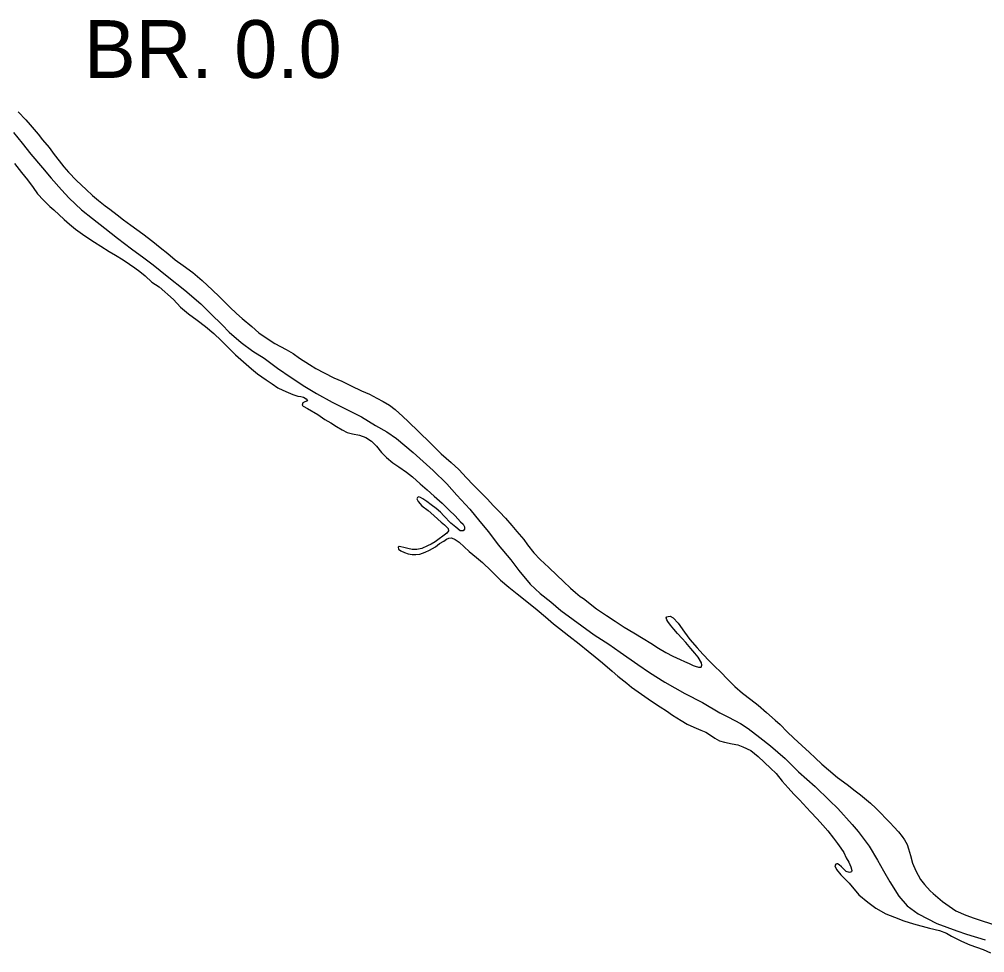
# Model space of a CAD drawing. Extents: x -939622 to -934222, y 1383701 to 1385301.
# Drawn here: x -936437.04 to -936415.85, y 1384887.13 to 1384907.61 of the extents above; entities that cross this region are included whole.
import ezdxf

# ---------------------------------------------------------------- set-up
doc = ezdxf.new("R2010")
doc.units = 0
for name, color, linetype in [('Level 2', 7, 'Continuous'), ('Level 25', 7, 'Continuous'), ('Level 9', 7, 'Continuous')]:
    doc.layers.add(name, color=color, linetype=linetype)

msp = doc.modelspace()

# ---------------------------------------------------------------- linework, layer by layer
at = {"layer": 'Level 2'}
msp.add_lwpolyline([(-936437.168, 1384905.13), (-936436.974, 1384904.893), (-936436.783, 1384904.654), (-936436.527, 1384904.349), (-936436.34, 1384904.128), (-936436.115, 1384903.871), (-936435.943, 1384903.688), (-936435.671, 1384903.433), (-936435.435, 1384903.242), (-936435.161, 1384903.029), (-936434.88, 1384902.812), (-936434.578, 1384902.578), (-936434.307, 1384902.379), (-936434.097, 1384902.225), (-936433.794, 1384901.976), (-936433.404, 1384901.671), (-936433.055, 1384901.369), (-936432.832, 1384901.148), (-936432.587, 1384900.91), (-936432.43, 1384900.748), (-936432.17, 1384900.519), (-936431.914, 1384900.332), (-936431.665, 1384900.175), (-936431.369, 1384899.959), (-936431.068, 1384899.749), (-936430.773, 1384899.557), (-936430.514, 1384899.4), (-936430.171, 1384899.212), (-936429.777, 1384899.016), (-936429.531, 1384898.886), (-936429.224, 1384898.7), (-936428.969, 1384898.556), (-936428.759, 1384898.41), (-936428.393, 1384898.108), (-936427.955, 1384897.714), (-936427.658, 1384897.417), (-936427.434, 1384897.172), (-936427.151, 1384896.86), (-936426.929, 1384896.594), (-936426.738, 1384896.363), (-936426.528, 1384896.079), (-936426.251, 1384895.751), (-936426.075, 1384895.52), (-936425.826, 1384895.219), (-936425.608, 1384895.013), (-936425.373, 1384894.826), (-936425.153, 1384894.641), (-936424.422, 1384894.103), (-936424.099, 1384893.9), (-936423.85, 1384893.728), (-936423.46, 1384893.457), (-936423.21, 1384893.282), (-936422.867, 1384893.067), (-936422.435, 1384892.82), (-936422.047, 1384892.618), (-936421.664, 1384892.395), (-936421.47, 1384892.3), (-936421.209, 1384892.158), (-936421.039, 1384892.048), (-936420.783, 1384891.855), (-936420.551, 1384891.667), (-936420.233, 1384891.392), (-936419.939, 1384891.1), (-936419.572, 1384890.777), (-936419.259, 1384890.471), (-936419.072, 1384890.292), (-936418.759, 1384889.944), (-936418.63, 1384889.79), (-936418.389, 1384889.471), (-936418.202, 1384889.162), (-936418.068, 1384888.93), (-936417.931, 1384888.683), (-936417.735, 1384888.375), (-936417.55, 1384888.162), (-936417.31, 1384887.987), (-936416.9, 1384887.773), (-936416.462, 1384887.614), (-936416.25, 1384887.535), (-936415.843, 1384887.411)], dxfattribs=at)
msp.add_lwpolyline([(-936437.168, 1384905.13), (-936436.974, 1384904.893), (-936436.783, 1384904.654), (-936436.527, 1384904.349), (-936436.34, 1384904.128), (-936436.115, 1384903.871), (-936435.943, 1384903.688), (-936435.671, 1384903.433), (-936435.435, 1384903.242), (-936435.161, 1384903.029), (-936434.88, 1384902.812), (-936434.578, 1384902.578), (-936434.307, 1384902.379), (-936434.097, 1384902.225), (-936433.794, 1384901.976), (-936433.404, 1384901.671), (-936433.055, 1384901.369), (-936432.832, 1384901.148), (-936432.587, 1384900.91), (-936432.43, 1384900.748), (-936432.17, 1384900.519), (-936431.914, 1384900.332), (-936431.665, 1384900.175), (-936431.369, 1384899.959), (-936431.068, 1384899.749), (-936430.773, 1384899.557), (-936430.514, 1384899.4), (-936430.171, 1384899.212), (-936429.777, 1384899.016), (-936429.531, 1384898.886), (-936429.224, 1384898.7), (-936428.969, 1384898.556), (-936428.759, 1384898.41), (-936428.393, 1384898.108), (-936427.955, 1384897.714), (-936427.658, 1384897.417), (-936427.434, 1384897.172), (-936427.151, 1384896.86), (-936426.929, 1384896.594), (-936426.738, 1384896.363), (-936426.528, 1384896.079), (-936426.251, 1384895.751), (-936426.075, 1384895.52), (-936425.826, 1384895.219), (-936425.608, 1384895.013), (-936425.373, 1384894.826), (-936425.153, 1384894.641), (-936424.422, 1384894.103), (-936424.099, 1384893.9), (-936423.85, 1384893.728), (-936423.46, 1384893.457), (-936423.21, 1384893.282), (-936422.867, 1384893.067), (-936422.435, 1384892.82), (-936422.047, 1384892.618), (-936421.664, 1384892.395), (-936421.47, 1384892.3), (-936421.209, 1384892.158), (-936421.039, 1384892.048), (-936420.783, 1384891.855), (-936420.551, 1384891.667), (-936420.233, 1384891.392), (-936419.939, 1384891.1), (-936419.572, 1384890.777), (-936419.259, 1384890.471), (-936419.072, 1384890.292), (-936418.759, 1384889.944), (-936418.63, 1384889.79), (-936418.389, 1384889.471), (-936418.202, 1384889.162), (-936418.068, 1384888.93), (-936417.931, 1384888.683), (-936417.735, 1384888.375), (-936417.55, 1384888.162), (-936417.31, 1384887.987), (-936416.9, 1384887.773), (-936416.462, 1384887.614), (-936416.25, 1384887.535), (-936415.843, 1384887.411)], dxfattribs=at)
at = {"layer": 'Level 9'}
for points in [[(-936437.061, 1384905.577), (-936436.898, 1384905.406), (-936436.797, 1384905.297), (-936436.624, 1384905.088), (-936436.526, 1384904.966), (-936436.384, 1384904.798), (-936436.273, 1384904.644), (-936436.165, 1384904.508), (-936436.063, 1384904.375), (-936435.958, 1384904.257), (-936435.786, 1384904.074), (-936435.572, 1384903.877), (-936435.428, 1384903.745), (-936435.297, 1384903.633), (-936435.151, 1384903.519), (-936435.05, 1384903.443), (-936434.891, 1384903.32), (-936434.748, 1384903.209), (-936434.587, 1384903.095), (-936434.327, 1384902.906), (-936434.111, 1384902.739), (-936433.943, 1384902.607), (-936433.775, 1384902.469), (-936433.619, 1384902.334), (-936433.44, 1384902.209), (-936433.232, 1384902.057), (-936433.027, 1384901.878), (-936432.801, 1384901.67), (-936432.654, 1384901.531), (-936432.418, 1384901.293), (-936432.271, 1384901.158), (-936432.149, 1384901.043), (-936431.938, 1384900.87), (-936431.782, 1384900.735), (-936431.599, 1384900.61), (-936431.432, 1384900.499), (-936431.18, 1384900.369), (-936431.031, 1384900.276), (-936430.888, 1384900.177), (-936430.669, 1384900.035), (-936430.529, 1384899.947), (-936430.344, 1384899.852), (-936430.135, 1384899.746), (-936429.962, 1384899.668), (-936429.756, 1384899.567), (-936429.526, 1384899.461), (-936429.35, 1384899.384), (-936429.189, 1384899.3), (-936429.05, 1384899.225), (-936428.916, 1384899.144), (-936428.791, 1384899.047), (-936428.62, 1384898.897), (-936428.504, 1384898.789), (-936428.026, 1384898.324), (-936427.777, 1384898.076), (-936427.56, 1384897.889), (-936427.395, 1384897.73), (-936427.223, 1384897.553), (-936427.076, 1384897.397), (-936426.892, 1384897.214), (-936426.766, 1384897.085), (-936426.637, 1384896.946), (-936426.496, 1384896.805), (-936426.367, 1384896.666), (-936426.226, 1384896.507), (-936426.118, 1384896.374), (-936425.967, 1384896.194), (-936425.883, 1384896.078), (-936425.745, 1384895.907), (-936425.606, 1384895.759), (-936425.414, 1384895.58), (-936425.242, 1384895.418), (-936425.098, 1384895.274), (-936424.939, 1384895.127), (-936424.829, 1384895.033), (-936424.731, 1384894.948), (-936424.655, 1384894.899), (-936424.368, 1384894.679), (-936424.152, 1384894.531), (-936423.957, 1384894.406), (-936423.766, 1384894.274), (-936423.55, 1384894.147), (-936423.349, 1384894.028), (-936423.179, 1384893.92), (-936423.006, 1384893.816), (-936422.845, 1384893.717), (-936422.696, 1384893.639), (-936422.535, 1384893.561), (-936422.442, 1384893.518), (-936422.336, 1384893.473), (-936422.251, 1384893.435), (-936422.208, 1384893.418), (-936422.133, 1384893.396), (-936422.076, 1384893.397)], [(-936437.061, 1384905.577), (-936436.898, 1384905.406), (-936436.797, 1384905.297), (-936436.624, 1384905.088), (-936436.526, 1384904.966), (-936436.384, 1384904.798), (-936436.273, 1384904.644), (-936436.165, 1384904.508), (-936436.063, 1384904.375), (-936435.958, 1384904.257), (-936435.786, 1384904.074), (-936435.572, 1384903.877), (-936435.428, 1384903.745), (-936435.297, 1384903.633), (-936435.151, 1384903.519), (-936435.05, 1384903.443), (-936434.891, 1384903.32), (-936434.748, 1384903.209), (-936434.587, 1384903.095), (-936434.327, 1384902.906), (-936434.111, 1384902.739), (-936433.943, 1384902.607), (-936433.775, 1384902.469), (-936433.619, 1384902.334), (-936433.44, 1384902.209), (-936433.232, 1384902.057), (-936433.027, 1384901.878), (-936432.801, 1384901.67), (-936432.654, 1384901.531), (-936432.418, 1384901.293), (-936432.271, 1384901.158), (-936432.149, 1384901.043), (-936431.938, 1384900.87), (-936431.782, 1384900.735), (-936431.599, 1384900.61), (-936431.432, 1384900.499), (-936431.18, 1384900.369), (-936431.031, 1384900.276), (-936430.888, 1384900.177), (-936430.669, 1384900.035), (-936430.529, 1384899.947), (-936430.344, 1384899.852), (-936430.135, 1384899.746), (-936429.962, 1384899.668), (-936429.756, 1384899.567), (-936429.526, 1384899.461), (-936429.35, 1384899.384), (-936429.189, 1384899.3), (-936429.05, 1384899.225), (-936428.916, 1384899.144), (-936428.791, 1384899.047), (-936428.62, 1384898.897), (-936428.504, 1384898.789), (-936428.026, 1384898.324), (-936427.777, 1384898.076), (-936427.56, 1384897.889), (-936427.395, 1384897.73), (-936427.223, 1384897.553), (-936427.076, 1384897.397), (-936426.892, 1384897.214), (-936426.766, 1384897.085), (-936426.637, 1384896.946), (-936426.496, 1384896.805), (-936426.367, 1384896.666), (-936426.226, 1384896.507), (-936426.118, 1384896.374), (-936425.967, 1384896.194), (-936425.883, 1384896.078), (-936425.745, 1384895.907), (-936425.606, 1384895.759), (-936425.414, 1384895.58), (-936425.242, 1384895.418), (-936425.098, 1384895.274), (-936424.939, 1384895.127), (-936424.829, 1384895.033), (-936424.731, 1384894.948), (-936424.655, 1384894.899), (-936424.368, 1384894.679), (-936424.152, 1384894.531), (-936423.957, 1384894.406), (-936423.766, 1384894.274), (-936423.55, 1384894.147), (-936423.349, 1384894.028), (-936423.179, 1384893.92), (-936423.006, 1384893.816), (-936422.845, 1384893.717), (-936422.696, 1384893.639), (-936422.535, 1384893.561), (-936422.442, 1384893.518), (-936422.336, 1384893.473), (-936422.251, 1384893.435), (-936422.208, 1384893.418), (-936422.133, 1384893.396), (-936422.076, 1384893.397)], [(-936437.141, 1384904.447), (-936436.987, 1384904.246), (-936436.858, 1384904.089), (-936436.734, 1384903.921), (-936436.635, 1384903.784), (-936436.509, 1384903.646), (-936436.368, 1384903.507), (-936436.279, 1384903.431), (-936436.053, 1384903.219), (-936435.937, 1384903.114), (-936435.808, 1384903.005), (-936435.653, 1384902.894), (-936435.513, 1384902.804), (-936435.385, 1384902.72), (-936435.248, 1384902.632), (-936435.066, 1384902.519), (-936434.926, 1384902.435), (-936434.759, 1384902.33), (-936434.619, 1384902.24), (-936434.506, 1384902.161), (-936434.396, 1384902.077), (-936434.277, 1384901.983)], [(-936437.141, 1384904.447), (-936436.987, 1384904.246), (-936436.858, 1384904.089), (-936436.734, 1384903.921), (-936436.635, 1384903.784), (-936436.509, 1384903.646), (-936436.368, 1384903.507), (-936436.279, 1384903.431), (-936436.053, 1384903.219), (-936435.937, 1384903.114), (-936435.808, 1384903.005), (-936435.653, 1384902.894), (-936435.513, 1384902.804), (-936435.385, 1384902.72), (-936435.248, 1384902.632), (-936435.066, 1384902.519), (-936434.926, 1384902.435), (-936434.759, 1384902.33), (-936434.619, 1384902.24), (-936434.506, 1384902.161), (-936434.396, 1384902.077), (-936434.277, 1384901.983)], [(-936434.277, 1384901.983), (-936434.127, 1384901.842), (-936433.972, 1384901.743), (-936433.657, 1384901.461), (-936433.498, 1384901.293), (-936433.321, 1384901.152), (-936433.131, 1384901.006), (-936432.952, 1384900.869), (-936432.771, 1384900.716), (-936432.609, 1384900.566), (-936432.493, 1384900.449), (-936432.296, 1384900.248), (-936432.119, 1384900.093), (-936431.945, 1384899.94), (-936431.81, 1384899.835), (-936431.619, 1384899.701), (-936431.485, 1384899.613), (-936431.363, 1384899.526), (-936431.251, 1384899.471), (-936431.139, 1384899.419), (-936431.033, 1384899.38), (-936430.924, 1384899.343), (-936430.861, 1384899.335), (-936430.8, 1384899.322), (-936430.74, 1384899.287), (-936430.718, 1384899.257), (-936430.706, 1384899.239), (-936430.733, 1384899.233), (-936430.789, 1384899.21), (-936430.813, 1384899.195), (-936430.83, 1384899.146), (-936430.805, 1384899.123), (-936430.714, 1384899.068), (-936430.483, 1384898.94), (-936430.334, 1384898.829), (-936430.2, 1384898.76), (-936430.073, 1384898.679), (-936429.951, 1384898.606), (-936429.842, 1384898.545), (-936429.724, 1384898.515), (-936429.571, 1384898.488), (-936429.435, 1384898.437), (-936429.31, 1384898.355), (-936429.2, 1384898.247), (-936429.086, 1384898.108), (-936428.978, 1384897.999), (-936428.838, 1384897.881), (-936428.71, 1384897.794), (-936428.539, 1384897.677), (-936428.405, 1384897.575), (-936428.243, 1384897.422), (-936428.084, 1384897.284), (-936427.934, 1384897.149), (-936427.76, 1384896.991), (-936427.606, 1384896.843), (-936427.475, 1384896.714), (-936427.352, 1384896.584), (-936427.3, 1384896.531), (-936427.269, 1384896.475), (-936427.267, 1384896.427), (-936427.294, 1384896.39), (-936427.36, 1384896.386), (-936427.46, 1384896.465), (-936427.57, 1384896.558), (-936427.724, 1384896.715), (-936427.794, 1384896.797), (-936427.892, 1384896.876), (-936427.996, 1384896.955), (-936428.093, 1384897.031), (-936428.179, 1384897.087), (-936428.236, 1384897.118), (-936428.273, 1384897.13), (-936428.299, 1384897.12), (-936428.311, 1384897.087), (-936428.282, 1384897.03), (-936428.202, 1384896.936), (-936428.065, 1384896.83), (-936427.943, 1384896.725), (-936427.851, 1384896.642), (-936427.781, 1384896.581), (-936427.704, 1384896.519), (-936427.659, 1384896.478), (-936427.628, 1384896.437), (-936427.621, 1384896.389), (-936427.655, 1384896.334), (-936427.909, 1384896.145), (-936427.998, 1384896.095), (-936428.081, 1384896.057), (-936428.206, 1384896.003), (-936428.31, 1384895.979), (-936428.418, 1384895.977), (-936428.512, 1384896.002), (-936428.602, 1384896.024), (-936428.666, 1384896.035), (-936428.702, 1384896.04), (-936428.725, 1384896.027), (-936428.713, 1384895.988), (-936428.661, 1384895.945), (-936428.585, 1384895.91), (-936428.506, 1384895.879), (-936428.419, 1384895.869)], [(-936434.277, 1384901.983), (-936434.127, 1384901.842), (-936433.972, 1384901.743), (-936433.657, 1384901.461), (-936433.498, 1384901.293), (-936433.321, 1384901.152), (-936433.131, 1384901.006), (-936432.952, 1384900.869), (-936432.771, 1384900.716), (-936432.609, 1384900.566), (-936432.493, 1384900.449), (-936432.296, 1384900.248), (-936432.119, 1384900.093), (-936431.945, 1384899.94), (-936431.81, 1384899.835), (-936431.619, 1384899.701), (-936431.485, 1384899.613), (-936431.363, 1384899.526), (-936431.251, 1384899.471), (-936431.139, 1384899.419), (-936431.033, 1384899.38), (-936430.924, 1384899.343), (-936430.861, 1384899.335), (-936430.8, 1384899.322), (-936430.74, 1384899.287), (-936430.718, 1384899.257), (-936430.706, 1384899.239), (-936430.733, 1384899.233), (-936430.789, 1384899.21), (-936430.813, 1384899.195), (-936430.83, 1384899.146), (-936430.805, 1384899.123), (-936430.714, 1384899.068), (-936430.483, 1384898.94), (-936430.334, 1384898.829), (-936430.2, 1384898.76), (-936430.073, 1384898.679), (-936429.951, 1384898.606), (-936429.842, 1384898.545), (-936429.724, 1384898.515), (-936429.571, 1384898.488), (-936429.435, 1384898.437), (-936429.31, 1384898.355), (-936429.2, 1384898.247), (-936429.086, 1384898.108), (-936428.978, 1384897.999), (-936428.838, 1384897.881), (-936428.71, 1384897.794), (-936428.539, 1384897.677), (-936428.405, 1384897.575), (-936428.243, 1384897.422), (-936428.084, 1384897.284), (-936427.934, 1384897.149), (-936427.76, 1384896.991), (-936427.606, 1384896.843), (-936427.475, 1384896.714), (-936427.352, 1384896.584), (-936427.3, 1384896.531), (-936427.269, 1384896.475), (-936427.267, 1384896.427), (-936427.294, 1384896.39), (-936427.36, 1384896.386), (-936427.46, 1384896.465), (-936427.57, 1384896.558), (-936427.724, 1384896.715), (-936427.794, 1384896.797), (-936427.892, 1384896.876), (-936427.996, 1384896.955), (-936428.093, 1384897.031), (-936428.179, 1384897.087), (-936428.236, 1384897.118), (-936428.273, 1384897.13), (-936428.299, 1384897.12), (-936428.311, 1384897.087), (-936428.282, 1384897.03), (-936428.202, 1384896.936), (-936428.065, 1384896.83), (-936427.943, 1384896.725), (-936427.851, 1384896.642), (-936427.781, 1384896.581), (-936427.704, 1384896.519), (-936427.659, 1384896.478), (-936427.628, 1384896.437), (-936427.621, 1384896.389), (-936427.655, 1384896.334), (-936427.909, 1384896.145), (-936427.998, 1384896.095), (-936428.081, 1384896.057), (-936428.206, 1384896.003), (-936428.31, 1384895.979), (-936428.418, 1384895.977), (-936428.512, 1384896.002), (-936428.602, 1384896.024), (-936428.666, 1384896.035), (-936428.702, 1384896.04), (-936428.725, 1384896.027), (-936428.713, 1384895.988), (-936428.661, 1384895.945), (-936428.585, 1384895.91), (-936428.506, 1384895.879), (-936428.419, 1384895.869)], [(-936428.419, 1384895.869), (-936428.332, 1384895.865), (-936428.251, 1384895.878), (-936428.132, 1384895.917), (-936428.037, 1384895.964), (-936427.904, 1384896.039), (-936427.815, 1384896.108), (-936427.724, 1384896.161), (-936427.661, 1384896.201), (-936427.614, 1384896.223), (-936427.551, 1384896.231), (-936427.472, 1384896.2), (-936427.387, 1384896.138), (-936427.167, 1384895.932), (-936427.002, 1384895.801), (-936426.874, 1384895.689), (-936426.684, 1384895.51), (-936426.475, 1384895.307), (-936426.292, 1384895.148), (-936426.109, 1384895.002), (-936425.859, 1384894.809), (-936425.669, 1384894.651), (-936425.489, 1384894.498), (-936425.312, 1384894.349), (-936425.184, 1384894.243), (-936424.976, 1384894.085), (-936424.753, 1384893.907), (-936424.555, 1384893.745), (-936424.402, 1384893.622), (-936424.241, 1384893.494), (-936424.03, 1384893.309), (-936423.904, 1384893.197), (-936423.706, 1384893.042), (-936423.599, 1384892.957), (-936423.383, 1384892.802), (-936423.16, 1384892.648), (-936422.972, 1384892.529), (-936422.832, 1384892.438), (-936422.701, 1384892.345), (-936422.515, 1384892.223), (-936422.379, 1384892.145), (-936422.236, 1384892.079), (-936422.082, 1384892.016), (-936421.97, 1384891.967), (-936421.888, 1384891.918), (-936421.772, 1384891.836), (-936421.669, 1384891.781), (-936421.56, 1384891.747), (-936421.395, 1384891.715), (-936421.271, 1384891.694), (-936421.162, 1384891.651), (-936420.986, 1384891.565), (-936420.825, 1384891.439), (-936420.549, 1384891.183), (-936420.424, 1384891.062), (-936420.294, 1384890.897), (-936420.162, 1384890.746), (-936420.039, 1384890.611), (-936419.916, 1384890.487), (-936419.671, 1384890.225), (-936419.526, 1384890.065), (-936419.4, 1384889.927), (-936419.29, 1384889.803), (-936419.172, 1384889.643), (-936419.083, 1384889.524), (-936419.011, 1384889.424), (-936418.94, 1384889.326), (-936418.89, 1384889.216), (-936418.834, 1384889.115), (-936418.79, 1384889.016), (-936418.764, 1384888.936), (-936418.775, 1384888.905), (-936418.814, 1384888.889), (-936418.892, 1384888.915), (-936418.951, 1384888.974), (-936418.991, 1384889.015), (-936419.043, 1384889.059), (-936419.079, 1384889.079), (-936419.097, 1384889.082), (-936419.121, 1384889.075), (-936419.138, 1384889.036), (-936419.103, 1384888.955), (-936419.011, 1384888.843), (-936418.824, 1384888.657), (-936418.614, 1384888.397), (-936418.413, 1384888.239), (-936418.239, 1384888.108), (-936418.017, 1384887.986), (-936417.83, 1384887.909), (-936417.627, 1384887.832), (-936417.416, 1384887.762), (-936417.06, 1384887.667), (-936416.846, 1384887.618), (-936416.686, 1384887.558), (-936416.579, 1384887.494), (-936416.358, 1384887.382), (-936416.179, 1384887.305), (-936416.028, 1384887.251), (-936415.886, 1384887.203), (-936415.726, 1384887.131)], [(-936428.419, 1384895.869), (-936428.332, 1384895.865), (-936428.251, 1384895.878), (-936428.132, 1384895.917), (-936428.037, 1384895.964), (-936427.904, 1384896.039), (-936427.815, 1384896.108), (-936427.724, 1384896.161), (-936427.661, 1384896.201), (-936427.614, 1384896.223), (-936427.551, 1384896.231), (-936427.472, 1384896.2), (-936427.387, 1384896.138), (-936427.167, 1384895.932), (-936427.002, 1384895.801), (-936426.874, 1384895.689), (-936426.684, 1384895.51), (-936426.475, 1384895.307), (-936426.292, 1384895.148), (-936426.109, 1384895.002), (-936425.859, 1384894.809), (-936425.669, 1384894.651), (-936425.489, 1384894.498), (-936425.312, 1384894.349), (-936425.184, 1384894.243), (-936424.976, 1384894.085), (-936424.753, 1384893.907), (-936424.555, 1384893.745), (-936424.402, 1384893.622), (-936424.241, 1384893.494), (-936424.03, 1384893.309), (-936423.904, 1384893.197), (-936423.706, 1384893.042), (-936423.599, 1384892.957), (-936423.383, 1384892.802), (-936423.16, 1384892.648), (-936422.972, 1384892.529), (-936422.832, 1384892.438), (-936422.701, 1384892.345), (-936422.515, 1384892.223), (-936422.379, 1384892.145), (-936422.236, 1384892.079), (-936422.082, 1384892.016), (-936421.97, 1384891.967), (-936421.888, 1384891.918), (-936421.772, 1384891.836), (-936421.669, 1384891.781), (-936421.56, 1384891.747), (-936421.395, 1384891.715), (-936421.271, 1384891.694), (-936421.162, 1384891.651), (-936420.986, 1384891.565), (-936420.825, 1384891.439), (-936420.549, 1384891.183), (-936420.424, 1384891.062), (-936420.294, 1384890.897), (-936420.162, 1384890.746), (-936420.039, 1384890.611), (-936419.916, 1384890.487), (-936419.671, 1384890.225), (-936419.526, 1384890.065), (-936419.4, 1384889.927), (-936419.29, 1384889.803), (-936419.172, 1384889.643), (-936419.083, 1384889.524), (-936419.011, 1384889.424), (-936418.94, 1384889.326), (-936418.89, 1384889.216), (-936418.834, 1384889.115), (-936418.79, 1384889.016), (-936418.764, 1384888.936), (-936418.775, 1384888.905), (-936418.814, 1384888.889), (-936418.892, 1384888.915), (-936418.951, 1384888.974), (-936418.991, 1384889.015), (-936419.043, 1384889.059), (-936419.079, 1384889.079), (-936419.097, 1384889.082), (-936419.121, 1384889.075), (-936419.138, 1384889.036), (-936419.103, 1384888.955), (-936419.011, 1384888.843), (-936418.824, 1384888.657), (-936418.614, 1384888.397), (-936418.413, 1384888.239), (-936418.239, 1384888.108), (-936418.017, 1384887.986), (-936417.83, 1384887.909), (-936417.627, 1384887.832), (-936417.416, 1384887.762), (-936417.06, 1384887.667), (-936416.846, 1384887.618), (-936416.686, 1384887.558), (-936416.579, 1384887.494), (-936416.358, 1384887.382), (-936416.179, 1384887.305), (-936416.028, 1384887.251), (-936415.886, 1384887.203), (-936415.726, 1384887.131)], [(-936422.076, 1384893.397), (-936422.056, 1384893.437), (-936422.069, 1384893.488), (-936422.138, 1384893.612), (-936422.212, 1384893.704), (-936422.298, 1384893.807), (-936422.409, 1384893.934), (-936422.492, 1384894.026), (-936422.593, 1384894.135), (-936422.676, 1384894.232), (-936422.747, 1384894.321), (-936422.806, 1384894.398), (-936422.83, 1384894.437), (-936422.84, 1384894.475), (-936422.826, 1384894.497), (-936422.799, 1384894.506), (-936422.754, 1384894.514), (-936422.687, 1384894.476), (-936422.58, 1384894.358), (-936422.441, 1384894.165), (-936422.32, 1384894), (-936422.163, 1384893.822), (-936422.034, 1384893.681), (-936421.89, 1384893.528), (-936421.773, 1384893.41), (-936421.651, 1384893.292), (-936421.485, 1384893.124), (-936421.332, 1384892.974), (-936421.164, 1384892.827), (-936420.984, 1384892.69), (-936420.822, 1384892.561), (-936420.636, 1384892.403), (-936420.446, 1384892.233), (-936420.339, 1384892.139), (-936420.189, 1384891.979), (-936420.036, 1384891.835), (-936419.867, 1384891.674), (-936419.693, 1384891.524), (-936419.573, 1384891.409), (-936419.424, 1384891.271), (-936419.277, 1384891.142), (-936419.084, 1384890.975), (-936418.871, 1384890.82), (-936418.694, 1384890.679), (-936418.575, 1384890.592), (-936418.447, 1384890.483), (-936418.358, 1384890.413), (-936418.239, 1384890.301), (-936418.122, 1384890.184), (-936418.027, 1384890.083), (-936417.926, 1384889.977), (-936417.846, 1384889.895), (-936417.745, 1384889.783), (-936417.661, 1384889.682), (-936417.612, 1384889.605), (-936417.553, 1384889.507), (-936417.521, 1384889.409), (-936417.481, 1384889.265), (-936417.433, 1384889.095), (-936417.36, 1384888.928), (-936417.26, 1384888.737), (-936417.171, 1384888.625), (-936417.048, 1384888.489), (-936416.983, 1384888.427), (-936416.779, 1384888.257), (-936416.632, 1384888.149), (-936416.486, 1384888.053), (-936416.268, 1384887.953), (-936416.081, 1384887.885), (-936415.885, 1384887.823), (-936415.625, 1384887.741)], [(-936422.076, 1384893.397), (-936422.056, 1384893.437), (-936422.069, 1384893.488), (-936422.138, 1384893.612), (-936422.212, 1384893.704), (-936422.298, 1384893.807), (-936422.409, 1384893.934), (-936422.492, 1384894.026), (-936422.593, 1384894.135), (-936422.676, 1384894.232), (-936422.747, 1384894.321), (-936422.806, 1384894.398), (-936422.83, 1384894.437), (-936422.84, 1384894.475), (-936422.826, 1384894.497), (-936422.799, 1384894.506), (-936422.754, 1384894.514), (-936422.687, 1384894.476), (-936422.58, 1384894.358), (-936422.441, 1384894.165), (-936422.32, 1384894), (-936422.163, 1384893.822), (-936422.034, 1384893.681), (-936421.89, 1384893.528), (-936421.773, 1384893.41), (-936421.651, 1384893.292), (-936421.485, 1384893.124), (-936421.332, 1384892.974), (-936421.164, 1384892.827), (-936420.984, 1384892.69), (-936420.822, 1384892.561), (-936420.636, 1384892.403), (-936420.446, 1384892.233), (-936420.339, 1384892.139), (-936420.189, 1384891.979), (-936420.036, 1384891.835), (-936419.867, 1384891.674), (-936419.693, 1384891.524), (-936419.573, 1384891.409), (-936419.424, 1384891.271), (-936419.277, 1384891.142), (-936419.084, 1384890.975), (-936418.871, 1384890.82), (-936418.694, 1384890.679), (-936418.575, 1384890.592), (-936418.447, 1384890.483), (-936418.358, 1384890.413), (-936418.239, 1384890.301), (-936418.122, 1384890.184), (-936418.027, 1384890.083), (-936417.926, 1384889.977), (-936417.846, 1384889.895), (-936417.745, 1384889.783), (-936417.661, 1384889.682), (-936417.612, 1384889.605), (-936417.553, 1384889.507), (-936417.521, 1384889.409), (-936417.481, 1384889.265), (-936417.433, 1384889.095), (-936417.36, 1384888.928), (-936417.26, 1384888.737), (-936417.171, 1384888.625), (-936417.048, 1384888.489), (-936416.983, 1384888.427), (-936416.779, 1384888.257), (-936416.632, 1384888.149), (-936416.486, 1384888.053), (-936416.268, 1384887.953), (-936416.081, 1384887.885), (-936415.885, 1384887.823), (-936415.625, 1384887.741)]]:
    msp.add_lwpolyline(points, dxfattribs=at)

# ---------------------------------------------------------------- texts
at = {"layer": 'Level 25'}
msp.add_text('BR. 0.0', height=1.2672, dxfattribs=at).set_placement((-936435.615, 1384906.325))

doc.saveas('drawing.dxf')
